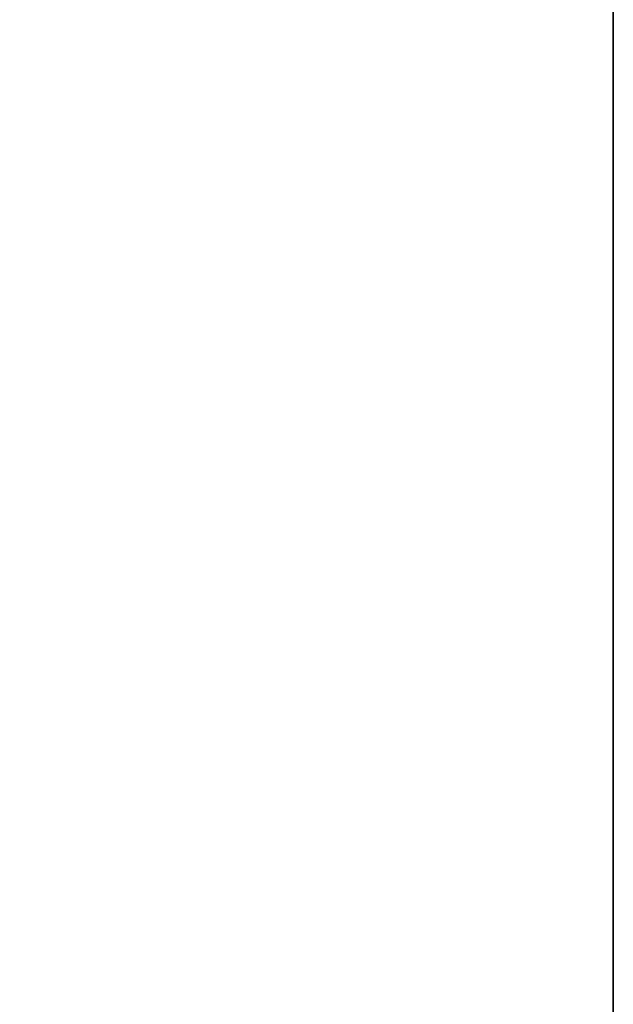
# Model space of a CAD drawing. Header units: metres. Extents: x 209848 to 209928, y 1182430 to 1182563.
# Tile 458 of 656: x 209852.5869 to 209852.6197, y 1182480.7402 to 1182480.7946. Entities that reach past the tile are written whole.
import ezdxf

# ---------------------------------------------------------------- set-up
doc = ezdxf.new("R2010")
doc.units = ezdxf.units.M
doc.header["$MEASUREMENT"] = 0
doc.linetypes.add('DGN Style 2', pattern=[15.036391, 9.021834, -6.014556])
doc.layers.get('0').update_dxf_attribs({"color": 254})

# ---------------------------------------------------------------- blocks, each defined once
blk = doc.blocks.new('*U2')
at = {"color": 3, "linetype": 'Continuous'}
for p, q in [((1.275, -18.199628), (1.275, -18.29791)), ((1.275, -18.29791), (1.275, -18.396183))]:
    blk.add_line(p, q, dxfattribs=at)
blk = doc.blocks.new('*U3')
at = {"color": 3, "linetype": 'Continuous'}
for p, q in [((1.275, -18.195011), (1.275, -18.293843)), ((1.275, -18.293843), (1.275, -18.392669))]:
    blk.add_line(p, q, dxfattribs=at)
blk = doc.blocks.new('*U4')
at = {"color": 3, "linetype": 'Continuous'}
blk.add_line((1.275, -18.226497), (1.275, -18.325238), dxfattribs=at)
blk = doc.blocks.new('*U5')
at = {"color": 3, "linetype": 'Continuous'}
for p, q in [((1.275, -18.208887), (1.275, -18.307749)), ((1.275, -18.307749), (1.275, -18.406601))]:
    blk.add_line(p, q, dxfattribs=at)
blk = doc.blocks.new('*U6')
at = {"color": 3, "linetype": 'Continuous'}
blk.add_line((1.275, -18.250023), (1.275, -18.351411), dxfattribs=at)
blk = doc.blocks.new('*U7')
at = {"color": 3, "linetype": 'Continuous'}
for p, q in [((1.275, -18.171771), (1.275, -18.270864)), ((1.275, -18.270864), (1.275, -18.36996))]:
    blk.add_line(p, q, dxfattribs=at)
blk = doc.blocks.new('*U8')
at = {"color": 3, "linetype": 'Continuous'}
for p, q in [((1.275, -18.214198), (1.275, -18.315416)), ((1.275, -18.315416), (1.275, -18.416675))]:
    blk.add_line(p, q, dxfattribs=at)
blk = doc.blocks.new('*U9')
at = {"color": 3, "linetype": 'Continuous'}
blk.add_line((1.275, -18.2267), (1.275, -18.327764), dxfattribs=at)
blk = doc.blocks.new('ATTEMP_2')
at = {"color": 254, "flags": 128}
blk.add_lwpolyline([(0, 1.275), (-13.6, 1.275), (-13.6, -1.275), (0, -1.275), (0, 1.275), (0, 1.275)], dxfattribs=at)
blk = doc.blocks.new('ATTEMP_1')
at = {"color": 254, "rotation": 90}
blk.add_blockref('ATTEMP_2', (0, -18.11), dxfattribs=at)
blk = doc.blocks.new('ATTEMP')
at = {"color": 3, "linetype": 'Continuous'}
for name in ['*U9', '*U8', '*U7', '*U6', '*U5', '*U4', '*U3', '*U2']:
    blk.add_blockref(name, (-8.511171, 0), dxfattribs=at)
at = {"color": 254}
blk.add_blockref('ATTEMP_1', (-8.511171, 0), dxfattribs=at)

msp = doc.modelspace()

# ---------------------------------------------------------------- block references
at = {"color": 1, "linetype": 'DGN Style 2'}
msp.add_blockref('ATTEMP', (209859.855907, 1182499.061067), dxfattribs=at)

doc.saveas('drawing.dxf')
